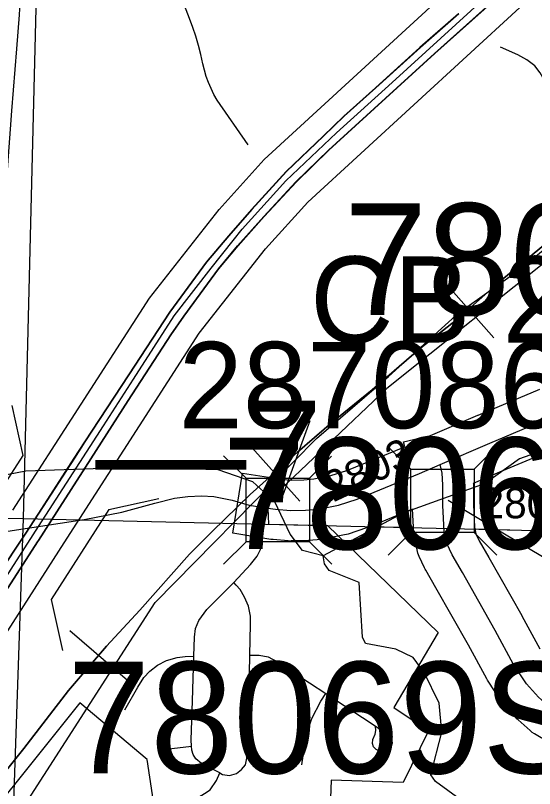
# Model space of a CAD drawing. Extents: x -132.8 to -73.3, y -60 to -26.
# Drawn here: x -119.898 to -119.386, y -49.632 to -48.87 of the extents above; entities that cross this region are included whole.
import ezdxf

# ---------------------------------------------------------------- set-up
doc = ezdxf.new("R2010")
doc.units = 0
for name, color, linetype in [('tdCoCityStreetMajor', 7, 'Continuous'), ('tdCoCityStreetMinor', 7, 'Continuous'), ('tdCoCorpBndry', 7, 'Continuous'), ('tdCoDivCarto', 7, 'Continuous'), ('tdCoHydroRiver', 7, 'Continuous'), ('tdCoInt', 7, 'Continuous'), ('tdCoIntCL', 7, 'Continuous'), ('tdCoIntRte', 7, 'Continuous'), ('tdCoPrimary', 7, 'Continuous'), ('tdCoRRCL', 7, 'Continuous'), ('tdCoSecRdNmbr', 7, 'Continuous'), ('tdCoSecRteBand', 7, 'Continuous'), ('tdCoSecRteCL', 7, 'Continuous'), ('tdCoSectLine', 7, 'Continuous'), ('tdCoSectLinePart', 7, 'Continuous'), ('tdCoStrucDivPri', 7, 'Continuous'), ('tdCoStrucPriMaintName', 7, 'Continuous'), ('tdCoStrucSec', 7, 'Continuous'), ('tdCoStrucSecCoName', 7, 'Continuous'), ('tdCoStrucSecFHWANum', 7, 'Continuous'), ('tdCoSurfAsphalt', 7, 'Continuous'), ('tdCoSurfBitum', 7, 'Continuous'), ('tdStHwyIntRefPost1', 7, 'Continuous')]:
    doc.layers.add(name, color=color, linetype=linetype)

msp = doc.modelspace()

# ---------------------------------------------------------------- linework, layer by layer
at = {"layer": 'tdCoCityStreetMajor'}
msp.add_line((-119.65301, -49.35498), (-119.64913, -49.35561), dxfattribs=at)
for points in [[(-119.98828, -49.39147), (-119.90514, -49.37855), (-119.82992, -49.36696), (-119.79293, -49.3598), (-119.76038, -49.35068), (-119.74114, -49.34575), (-119.72783, -49.34427), (-119.71451, -49.34353), (-119.70218, -49.34427), (-119.68418, -49.34772), (-119.66741, -49.35265), (-119.65301, -49.35498)], [(-119.68276, -49.42887), (-119.66605, -49.41124), (-119.65964, -49.4031), (-119.65643, -49.39644), (-119.6547, -49.38954), (-119.65372, -49.37943), (-119.65301, -49.35498)], [(-119.69648, -49.6166), (-119.71463, -49.60729), (-119.72005, -49.60261), (-119.72252, -49.59841), (-119.724, -49.59422), (-119.72429, -49.5903), (-119.72474, -49.58411), (-119.72326, -49.54564), (-119.72204, -49.50152), (-119.72153, -49.483), (-119.7203, -49.47437), (-119.71709, -49.46648), (-119.7092, -49.45563), (-119.68849, -49.43491), (-119.68276, -49.42887)], [(-119.69648, -49.6166), (-119.69367, -49.61814), (-119.68676, -49.61913), (-119.6801, -49.61716), (-119.67493, -49.61321), (-119.67123, -49.60853), (-119.66975, -49.60211), (-119.66728, -49.51876), (-119.66682, -49.50064), (-119.66605, -49.47018), (-119.66605, -49.46229), (-119.66802, -49.45218), (-119.67197, -49.4433), (-119.6764, -49.4359), (-119.68045, -49.43147), (-119.68276, -49.42887)], [(-119.77692, -49.69204), (-119.77357, -49.68755), (-119.76346, -49.67399), (-119.75659, -49.66668), (-119.75581, -49.66585), (-119.74398, -49.65623), (-119.72967, -49.64711), (-119.71422, -49.63855), (-119.71142, -49.637), (-119.706, -49.6333), (-119.69959, -49.62393), (-119.69648, -49.6166)]]:
    msp.add_lwpolyline(points, dxfattribs=at)
at = {"layer": 'tdCoCityStreetMinor'}
msp.add_line((-119.75483, -49.59398), (-119.72429, -49.5903), dxfattribs=at)
for points in [[(-119.66844, -48.99773), (-119.6991, -48.95356), (-119.70224, -48.94796), (-119.70508, -48.9422), (-119.70759, -48.9363), (-119.70978, -48.93026), (-119.71162, -48.92411), (-119.71313, -48.91787), (-119.71515, -48.90876), (-119.71749, -48.89972), (-119.72015, -48.89077), (-119.72313, -48.88192), (-119.72642, -48.87318), (-119.74261, -48.83008)], [(-119.98828, -49.39147), (-119.99072, -49.37144), (-119.99097, -49.36457), (-119.991, -49.36062), (-119.9911, -49.34769), (-119.98973, -49.33321), (-119.9848, -49.31348), (-119.98473, -49.31334), (-119.96162, -49.26466), (-119.96124, -49.26381), (-119.94959, -49.2377), (-119.94115, -49.21879), (-119.92696, -49.18094), (-119.91701, -49.14246), (-119.91585, -49.13524), (-119.91254, -49.11472), (-119.90758, -49.04886), (-119.90254, -48.98211), (-119.9012, -48.96429), (-119.89637, -48.90302), (-119.89374, -48.86965), (-119.89325, -48.86355), (-119.89182, -48.84537), (-119.8913, -48.83874)], [(-119.33141, -49.072), (-119.3325, -49.06967), (-119.33743, -49.05265), (-119.34434, -49.02207), (-119.35593, -48.98015), (-119.36185, -48.96239), (-119.37245, -48.94192), (-119.38083, -48.92663), (-119.38626, -48.91998), (-119.3939, -48.91406), (-119.40303, -48.90888), (-119.42005, -48.90148)], [(-119.79009, -49.55452), (-119.77702, -49.53208), (-119.77135, -49.52271), (-119.76543, -49.51629), (-119.75778, -49.51038), (-119.74891, -49.50594), (-119.7383, -49.50298), (-119.73041, -49.50199), (-119.72204, -49.50152)], [(-119.66682, -49.50064), (-119.65766, -49.50051), (-119.64878, -49.50224), (-119.64015, -49.50668), (-119.59201, -49.53831)], [(-119.61549, -49.60853), (-119.6113, -49.57967), (-119.60588, -49.56315), (-119.597, -49.54589), (-119.59201, -49.53831)], [(-119.59201, -49.53831), (-119.54743, -49.56759), (-119.54315, -49.57055)], [(-119.54315, -49.57055), (-119.53288, -49.57721), (-119.53008, -49.57964), (-119.52736, -49.58297), (-119.52679, -49.58734), (-119.52801, -49.59115), (-119.53086, -49.59392), (-119.53473, -49.59558), (-119.53879, -49.59551), (-119.54229, -49.59357), (-119.54514, -49.5908), (-119.54618, -49.5876), (-119.54588, -49.5838), (-119.54343, -49.57828), (-119.54263, -49.57479), (-119.54315, -49.57055)]]:
    msp.add_lwpolyline(points, dxfattribs=at)
at = {"layer": 'tdCoCorpBndry'}
msp.add_lwpolyline([(-119.00578, -48.72624), (-119.22081, -48.96551), (-119.33038, -49.07099), (-119.33141, -49.072), (-119.36408, -49.10385), (-119.53196, -49.23787), (-119.64938, -49.34962), (-119.64913, -49.35561), (-119.64835, -49.37158), (-119.59049, -49.37291), (-119.48147, -49.47822), (-119.52515, -49.55206), (-119.49095, -49.575), (-119.51596, -49.62619), (-119.58687, -49.62388), (-119.59637, -49.87981), (-119.77692, -49.69204), (-119.78272, -49.68601), (-119.76001, -49.65569), (-119.7681, -49.60356), (-119.83422, -49.5474), (-119.96898, -49.71539)], dxfattribs=at)
at = {"layer": 'tdCoDivCarto'}
for p, q in [((-119.48466, -48.90768), (-119.41191, -48.84233)), ((-119.46091, -48.86864), (-119.49888, -48.90168)), ((-119.5441, -48.96194), (-119.48466, -48.90768)), ((-119.49888, -48.90168), (-119.54278, -48.94163)), ((-119.54278, -48.94163), (-119.57385, -48.9695)), ((-119.58898, -49.00287), (-119.5441, -48.96194)), ((-119.57385, -48.9695), (-119.59432, -48.98923)), ((-119.59432, -48.98923), (-119.63082, -49.024)), ((-119.62104, -49.03419), (-119.58898, -49.00287)), ((-119.63082, -49.024), (-119.66485, -49.06148)), ((-119.65285, -49.06847), (-119.62104, -49.03419)), ((-119.66485, -49.06148), (-119.68754, -49.08738)), ((-119.6785, -49.09733), (-119.65285, -49.06847)), ((-119.68754, -49.08738), (-119.70949, -49.11327)), ((-119.69748, -49.12001), (-119.6785, -49.09733)), ((-119.70949, -49.11327), (-119.74574, -49.16259)), ((-119.71549, -49.14443), (-119.69748, -49.12001)), ((-119.73152, -49.16662), (-119.71549, -49.14443)), ((-119.74574, -49.16259), (-119.78593, -49.22425)), ((-119.74434, -49.18487), (-119.73152, -49.16662)), ((-119.78626, -49.24948), (-119.74434, -49.18487)), ((-119.78593, -49.22425), (-119.82934, -49.29034)), ((-119.82843, -49.31533), (-119.78626, -49.24948)), ((-119.82934, -49.29034), (-119.83969, -49.30637)), ((-119.83969, -49.30637), (-119.87473, -49.36071)), ((-119.85658, -49.35919), (-119.82843, -49.31533)), ((-119.87473, -49.36071), (-119.88803, -49.38133)), ((-119.8748, -49.38758), (-119.85658, -49.35919)), ((-119.88803, -49.38133), (-119.89392, -49.39021)), ((-119.87569, -49.38896), (-119.8748, -49.38758)), ((-119.91055, -49.44307), (-119.87569, -49.38896)), ((-119.89392, -49.39021), (-119.90948, -49.41364))]:
    msp.add_line(p, q, dxfattribs=at)
for points in [[(-119.91055, -49.44307), (-119.87569, -49.38896), (-119.8748, -49.38758), (-119.85658, -49.35919), (-119.82843, -49.31533), (-119.78626, -49.24948), (-119.74434, -49.18487), (-119.73152, -49.16662), (-119.71549, -49.14443), (-119.69748, -49.12001), (-119.6785, -49.09733), (-119.65285, -49.06847), (-119.62104, -49.03419), (-119.58898, -49.00287), (-119.5441, -48.96194), (-119.48466, -48.90768), (-119.41191, -48.84233)], [(-119.91055, -49.44307), (-119.87569, -49.38896), (-119.8748, -49.38758), (-119.85658, -49.35919), (-119.82843, -49.31533), (-119.78626, -49.24948), (-119.74434, -49.18487), (-119.73152, -49.16662), (-119.71549, -49.14443), (-119.69748, -49.12001), (-119.6785, -49.09733), (-119.65285, -49.06847), (-119.62104, -49.03419), (-119.58898, -49.00287), (-119.5441, -48.96194), (-119.48466, -48.90768), (-119.41191, -48.84233)], [(-119.91055, -49.44307), (-119.87569, -49.38896), (-119.8748, -49.38758), (-119.85658, -49.35919), (-119.82843, -49.31533), (-119.78626, -49.24948), (-119.74434, -49.18487), (-119.73152, -49.16662), (-119.71549, -49.14443), (-119.69748, -49.12001), (-119.6785, -49.09733), (-119.65285, -49.06847), (-119.62104, -49.03419), (-119.58898, -49.00287), (-119.5441, -48.96194), (-119.48466, -48.90768), (-119.41191, -48.84233)], [(-119.46091, -48.86864), (-119.49888, -48.90168), (-119.54278, -48.94163), (-119.57385, -48.9695), (-119.59432, -48.98923), (-119.63082, -49.024), (-119.66485, -49.06148), (-119.68754, -49.08738), (-119.70949, -49.11327), (-119.74574, -49.16259), (-119.78593, -49.22425), (-119.82934, -49.29034), (-119.83969, -49.30637), (-119.87473, -49.36071), (-119.88803, -49.38133), (-119.89392, -49.39021), (-119.90948, -49.41364)], [(-119.46091, -48.86864), (-119.49888, -48.90168), (-119.54278, -48.94163), (-119.57385, -48.9695), (-119.59432, -48.98923), (-119.63082, -49.024), (-119.66485, -49.06148), (-119.68754, -49.08738), (-119.70949, -49.11327), (-119.74574, -49.16259), (-119.78593, -49.22425), (-119.82934, -49.29034), (-119.83969, -49.30637), (-119.87473, -49.36071), (-119.88803, -49.38133), (-119.89392, -49.39021), (-119.90948, -49.41364)], [(-119.46091, -48.86864), (-119.49888, -48.90168), (-119.54278, -48.94163), (-119.57385, -48.9695), (-119.59432, -48.98923), (-119.63082, -49.024), (-119.66485, -49.06148), (-119.68754, -49.08738), (-119.70949, -49.11327), (-119.74574, -49.16259), (-119.78593, -49.22425), (-119.82934, -49.29034), (-119.83969, -49.30637), (-119.87473, -49.36071), (-119.88803, -49.38133), (-119.89392, -49.39021), (-119.90948, -49.41364)]]:
    msp.add_lwpolyline(points, dxfattribs=at)
at = {"layer": 'tdCoHydroRiver'}
for points in [[(-118.87734, -48.84633), (-118.90841, -48.88651), (-118.91348, -48.89899), (-118.95095, -48.94216), (-119.0182, -49.03658), (-119.16235, -49.1731), (-119.25889, -49.24148), (-119.2898, -49.27536), (-119.30433, -49.28759), (-119.3597, -49.2924), (-119.40113, -49.30706), (-119.43493, -49.33139), (-119.51622, -49.36075), (-119.59469, -49.4028)], [(-119.59469, -49.4028), (-119.61507, -49.39751), (-119.62727, -49.38141), (-119.64219, -49.34945), (-119.66376, -49.32993), (-119.69816, -49.31796), (-119.78334, -49.31566), (-119.8876, -49.31915), (-119.93044, -49.32746), (-119.95854, -49.31565), (-119.9775, -49.31672), (-119.98556, -49.32281), (-120.01314, -49.35046), (-120.0339, -49.35936), (-120.05287, -49.36043)], [(-119.43899, -49.65787), (-119.48387, -49.6251), (-119.48844, -49.61866), (-119.47783, -49.57635), (-119.48022, -49.54789), (-119.49519, -49.51751), (-119.50585, -49.50302), (-119.52298, -49.49467), (-119.55282, -49.48913), (-119.55581, -49.48273), (-119.5591, -49.429), (-119.58877, -49.41716), (-119.59333, -49.41073), (-119.59469, -49.4028)]]:
    msp.add_lwpolyline(points, dxfattribs=at)
at = {"layer": 'tdCoInt'}
for points in [[(-119.90023, -49.35773), (-119.76581, -49.1489), (-119.69723, -49.06142), (-119.65286, -49.01212), (-119.38976, -48.77023), (-119.2893, -48.67967), (-119.21482, -48.60485), (-119.17274, -48.55488), (-119.1295, -48.49245), (-119.0674, -48.38881), (-118.90305, -48.06592), (-118.8155, -47.8914), (-118.34095, -46.96185)], [(-120.06756, -49.72955), (-119.8496, -49.38993), (-119.71668, -49.18344), (-119.65151, -49.10031), (-119.60988, -49.05406), (-119.34887, -48.81415), (-119.24837, -48.72356), (-119.1703, -48.64513), (-119.12502, -48.59137), (-119.07921, -48.52523), (-119.01471, -48.41758), (-118.84941, -48.09282), (-118.76226, -47.91908), (-118.28754, -46.98918)]]:
    msp.add_lwpolyline(points, dxfattribs=at)
at = {"layer": 'tdCoIntCL'}
msp.add_lwpolyline([(-120.0925, -49.71286), (-119.87491, -49.37383), (-119.86424, -49.35689), (-119.81086, -49.27468), (-119.78129, -49.22859), (-119.74125, -49.16617), (-119.70508, -49.11908), (-119.6833, -49.09199), (-119.67437, -49.08087), (-119.63137, -49.03309), (-119.58155, -48.98601), (-119.52682, -48.93613), (-119.47887, -48.89259), (-119.39017, -48.81131)], dxfattribs=at)
at = {"layer": 'tdCoIntRte'}
for points in [[(-119.91093, -49.44307), (-119.87606, -49.38896), (-119.87517, -49.38758), (-119.85696, -49.35919), (-119.82881, -49.31533), (-119.78664, -49.24948), (-119.74472, -49.18487), (-119.7319, -49.16662), (-119.71587, -49.14443), (-119.69786, -49.12001), (-119.67887, -49.09733), (-119.65323, -49.06847), (-119.62142, -49.03419), (-119.58936, -49.00287), (-119.54447, -48.96194), (-119.48504, -48.90768), (-119.41229, -48.84233)], [(-119.91093, -49.44307), (-119.87606, -49.38896), (-119.87517, -49.38758), (-119.85696, -49.35919), (-119.82881, -49.31533), (-119.78664, -49.24948), (-119.74472, -49.18487), (-119.7319, -49.16662), (-119.71587, -49.14443), (-119.69786, -49.12001), (-119.67887, -49.09733), (-119.65323, -49.06847), (-119.62142, -49.03419), (-119.58936, -49.00287), (-119.54447, -48.96194), (-119.48504, -48.90768), (-119.41229, -48.84233)], [(-119.46129, -48.86864), (-119.49926, -48.90168), (-119.54316, -48.94163), (-119.57423, -48.9695), (-119.5947, -48.98923), (-119.6312, -49.024), (-119.66523, -49.06148), (-119.68792, -49.08738), (-119.70987, -49.11327), (-119.74612, -49.16259), (-119.78631, -49.22425), (-119.82972, -49.29034), (-119.84007, -49.30637), (-119.87511, -49.36071), (-119.88841, -49.38133), (-119.8943, -49.39021), (-119.90986, -49.41364)], [(-119.46129, -48.86864), (-119.49926, -48.90168), (-119.54316, -48.94163), (-119.57423, -48.9695), (-119.5947, -48.98923), (-119.6312, -49.024), (-119.66523, -49.06148), (-119.68792, -49.08738), (-119.70987, -49.11327), (-119.74612, -49.16259), (-119.78631, -49.22425), (-119.82972, -49.29034), (-119.84007, -49.30637), (-119.87511, -49.36071), (-119.88841, -49.38133), (-119.8943, -49.39021), (-119.90986, -49.41364)]]:
    msp.add_lwpolyline(points, dxfattribs=at)
at = {"layer": 'tdCoPrimary'}
for points in [[(-119.91055, -49.44307), (-119.87569, -49.38896), (-119.8748, -49.38758), (-119.85658, -49.35919), (-119.82843, -49.31533), (-119.78626, -49.24948), (-119.74434, -49.18487), (-119.73152, -49.16662), (-119.71549, -49.14443), (-119.69748, -49.12001), (-119.6785, -49.09733), (-119.65285, -49.06847), (-119.62104, -49.03419), (-119.58898, -49.00287), (-119.5441, -48.96194), (-119.48466, -48.90768), (-119.41191, -48.84233)], [(-119.91055, -49.44307), (-119.87569, -49.38896), (-119.8748, -49.38758), (-119.85658, -49.35919), (-119.82843, -49.31533), (-119.78626, -49.24948), (-119.74434, -49.18487), (-119.73152, -49.16662), (-119.71549, -49.14443), (-119.69748, -49.12001), (-119.6785, -49.09733), (-119.65285, -49.06847), (-119.62104, -49.03419), (-119.58898, -49.00287), (-119.5441, -48.96194), (-119.48466, -48.90768), (-119.41191, -48.84233)], [(-119.91055, -49.44307), (-119.87569, -49.38896), (-119.8748, -49.38758), (-119.85658, -49.35919), (-119.82843, -49.31533), (-119.78626, -49.24948), (-119.74434, -49.18487), (-119.73152, -49.16662), (-119.71549, -49.14443), (-119.69748, -49.12001), (-119.6785, -49.09733), (-119.65285, -49.06847), (-119.62104, -49.03419), (-119.58898, -49.00287), (-119.5441, -48.96194), (-119.48466, -48.90768), (-119.41191, -48.84233)], [(-119.46091, -48.86864), (-119.49888, -48.90168), (-119.54278, -48.94163), (-119.57385, -48.9695), (-119.59432, -48.98923), (-119.63082, -49.024), (-119.66485, -49.06148), (-119.68754, -49.08738), (-119.70949, -49.11327), (-119.74574, -49.16259), (-119.78593, -49.22425), (-119.82934, -49.29034), (-119.83969, -49.30637), (-119.87473, -49.36071), (-119.88803, -49.38133), (-119.89392, -49.39021), (-119.90948, -49.41364)], [(-119.46091, -48.86864), (-119.49888, -48.90168), (-119.54278, -48.94163), (-119.57385, -48.9695), (-119.59432, -48.98923), (-119.63082, -49.024), (-119.66485, -49.06148), (-119.68754, -49.08738), (-119.70949, -49.11327), (-119.74574, -49.16259), (-119.78593, -49.22425), (-119.82934, -49.29034), (-119.83969, -49.30637), (-119.87473, -49.36071), (-119.88803, -49.38133), (-119.89392, -49.39021), (-119.90948, -49.41364)], [(-119.46091, -48.86864), (-119.49888, -48.90168), (-119.54278, -48.94163), (-119.57385, -48.9695), (-119.59432, -48.98923), (-119.63082, -49.024), (-119.66485, -49.06148), (-119.68754, -49.08738), (-119.70949, -49.11327), (-119.74574, -49.16259), (-119.78593, -49.22425), (-119.82934, -49.29034), (-119.83969, -49.30637), (-119.87473, -49.36071), (-119.88803, -49.38133), (-119.89392, -49.39021), (-119.90948, -49.41364)]]:
    msp.add_lwpolyline(points, dxfattribs=at)
at = {"layer": 'tdCoRRCL'}
for p, q in [((-119.47627, -49.13165), (-119.42657, -49.18782)), ((-119.66758, -49.29292), (-119.61746, -49.34872)), ((-119.84424, -49.47636), (-119.7873, -49.52517))]:
    msp.add_line(p, q, dxfattribs=at)
for points in [[(-120.90014, -50.91758), (-120.80482, -50.8333), (-120.69913, -50.71459), (-120.38749, -50.3671), (-120.27515, -50.19914), (-119.95857, -49.75638), (-119.76019, -49.4486), (-119.624, -49.31017), (-119.6013, -49.2871), (-119.53026, -49.22585), (-119.46076, -49.16298), (-119.40286, -49.1219), (-119.33353, -49.06534), (-119.1714, -48.90077), (-118.98751, -48.68786), (-118.88892, -48.59894), (-118.66302, -48.40922), (-118.39059, -48.19074)], [(-119.90915, -49.61729), (-119.88936, -49.59266), (-119.84545, -49.53539), (-119.80812, -49.49184), (-119.77519, -49.45616), (-119.72615, -49.40109), (-119.70382, -49.37876), (-119.6665, -49.34235), (-119.61984, -49.30045), (-119.58653, -49.27172), (-119.54628, -49.23897), (-119.50538, -49.20368), (-119.49834, -49.19761), (-119.46321, -49.17017), (-119.41874, -49.13083), (-119.36458, -49.08618), (-119.34116, -49.06678), (-119.28242, -49.01683), (-119.23723, -48.97365), (-119.21618, -48.95059), (-119.18819, -48.91912), (-119.15525, -48.88197), (-119.14189, -48.86697)], [(-119.14189, -48.86697), (-119.15525, -48.88197), (-119.18819, -48.91912), (-119.21618, -48.95059), (-119.23723, -48.97365), (-119.28242, -49.01683), (-119.34116, -49.06678), (-119.36458, -49.08618), (-119.41874, -49.13083), (-119.46321, -49.17017), (-119.49834, -49.19761), (-119.50538, -49.20368), (-119.54628, -49.23897), (-119.58653, -49.27172), (-119.61984, -49.30045), (-119.6665, -49.34235), (-119.70382, -49.37876), (-119.72615, -49.40109), (-119.77519, -49.45616), (-119.80812, -49.49184), (-119.84545, -49.53539), (-119.88936, -49.59266), (-119.90915, -49.61729)]]:
    msp.add_lwpolyline(points, dxfattribs=at)
at = {"layer": 'tdCoSecRteBand'}
for points in [[(-119.37284, -49.58644), (-119.38651, -49.57803), (-119.38875, -49.57665), (-119.39072, -49.5749), (-119.40254, -49.56439), (-119.40379, -49.56328), (-119.40491, -49.56203), (-119.41674, -49.54889), (-119.41826, -49.5472), (-119.41951, -49.5453), (-119.43213, -49.52611), (-119.43282, -49.52506), (-119.43342, -49.52395), (-119.45143, -49.4908), (-119.48358, -49.43408), (-119.49352, -49.41682), (-119.49417, -49.41569), (-119.49472, -49.4145), (-119.49998, -49.4032), (-119.50139, -49.40018), (-119.5021, -49.39692), (-119.50472, -49.38483), (-119.50524, -49.38244), (-119.50537, -49.38), (-119.50656, -49.35681), (-119.54975, -49.3745), (-119.55079, -49.37492), (-119.55186, -49.37527), (-119.57011, -49.38119), (-119.57181, -49.38174), (-119.57356, -49.38208), (-119.59353, -49.38603), (-119.59496, -49.38631), (-119.59642, -49.38646), (-119.60899, -49.38769), (-119.6102, -49.38781), (-119.61142, -49.38783), (-119.62622, -49.38807), (-119.62772, -49.3881), (-119.62921, -49.38797), (-119.644, -49.38674), (-119.64516, -49.38665), (-119.64631, -49.38646), (-119.65392, -49.38523), (-119.68354, -49.38043), (-119.67395, -49.3212), (-119.64433, -49.326), (-119.63787, -49.32705), (-119.62572, -49.32806), (-119.61364, -49.32786), (-119.60372, -49.32688), (-119.58693, -49.32357), (-119.57145, -49.31855), (-119.51435, -49.29516), (-119.51545, -49.29042), (-119.48884, -49.28424), (-119.44228, -49.26419), (-119.44218, -49.26414), (-119.44208, -49.2641), (-119.3812, -49.23843)], [(-119.35736, -49.29349), (-119.41866, -49.31934), (-119.44002, -49.32854), (-119.44674, -49.33143), (-119.44672, -49.33169), (-119.44672, -49.33272), (-119.44672, -49.35219), (-119.44557, -49.37447), (-119.44417, -49.38092), (-119.44087, -49.38802), (-119.43153, -49.40423), (-119.43148, -49.40432), (-119.43143, -49.40441), (-119.3991, -49.46145), (-119.39897, -49.46169), (-119.39884, -49.46192), (-119.3813, -49.4942)]]:
    msp.add_lwpolyline(points, dxfattribs=at)
at = {"layer": 'tdCoSecRteCL'}
for points in [[(-119.47944, -49.31285), (-119.43042, -49.29174), (-119.36901, -49.26585), (-119.34633, -49.25524), (-119.32191, -49.24217), (-119.25456, -49.19549)], [(-119.64913, -49.35561), (-119.64151, -49.35685), (-119.62672, -49.35808), (-119.61192, -49.35783), (-119.59934, -49.3566), (-119.57937, -49.35265), (-119.56112, -49.34673), (-119.49971, -49.32158), (-119.47944, -49.31285)], [(-119.19177, -49.63345), (-119.24539, -49.60926), (-119.35711, -49.56089), (-119.37078, -49.55248), (-119.38261, -49.54196), (-119.39444, -49.52882), (-119.40706, -49.50963), (-119.4252, -49.47625), (-119.45753, -49.4192), (-119.46752, -49.40185), (-119.47278, -49.39055), (-119.47541, -49.37846), (-119.47672, -49.35296), (-119.47672, -49.33272), (-119.47751, -49.32115), (-119.47944, -49.31285)]]:
    msp.add_lwpolyline(points, dxfattribs=at)
at = {"layer": 'tdCoSectLine'}
for points in [[(-119.8897, -49.36604), (-119.86522, -48.3731)], [(-120.88076, -49.34639), (-120.38523, -49.35621), (-119.8897, -49.36604)], [(-119.92398, -50.36772), (-119.90684, -49.86688), (-119.8897, -49.36604)], [(-119.8897, -49.36604), (-119.39936, -49.37731), (-118.90901, -49.38858)]]:
    msp.add_lwpolyline(points, dxfattribs=at)
at = {"layer": 'tdCoSectLinePart'}
for points in [[(-119.54885, -49.37387), (-119.50575, -49.37486)], [(-119.44558, -49.37625), (-119.39936, -49.37731), (-118.90901, -49.38858)]]:
    msp.add_lwpolyline(points, dxfattribs=at)
at = {"layer": 'tdCoStrucDivPri'}
for p, q in [((-119.89027, -49.30376), (-119.90102, -49.2545)), ((-119.94706, -49.39224), (-119.89027, -49.30376)), ((-119.80559, -49.35698), (-119.75634, -49.34624)), ((-119.80559, -49.35698), (-119.86249, -49.44564)), ((-119.86249, -49.44564), (-119.85151, -49.49589))]:
    msp.add_line(p, q, dxfattribs=at)
at = {"layer": 'tdCoStrucSec'}
for points in [[(-119.5305, -49.29513), (-119.50838, -49.31725), (-119.44582, -49.31725)], [(-119.42418, -49.2956), (-119.44582, -49.31725), (-119.44582, -49.37981)], [(-119.69273, -49.3041), (-119.67062, -49.32621), (-119.60806, -49.32621)], [(-119.58641, -49.30457), (-119.60806, -49.32621), (-119.60806, -49.38877)], [(-119.5305, -49.40192), (-119.50838, -49.37981), (-119.50838, -49.31725)], [(-119.69273, -49.41089), (-119.67062, -49.38877), (-119.67062, -49.32621)], [(-119.4237, -49.40192), (-119.44582, -49.37981), (-119.50838, -49.37981)], [(-119.58594, -49.41089), (-119.60806, -49.38877), (-119.67062, -49.38877)]]:
    msp.add_lwpolyline(points, dxfattribs=at)
at = {"layer": 'tdCoStrucSecFHWANum'}
for p, q in [((-119.60762, -49.26951), (-119.63434, -49.34306)), ((-119.37358, -49.40657), (-119.47157, -49.34804))]:
    msp.add_line(p, q, dxfattribs=at)
at = {"layer": 'tdCoSurfAsphalt'}
msp.add_lwpolyline([(-119.64913, -49.35561), (-119.64151, -49.35685), (-119.62672, -49.35808), (-119.61192, -49.35783), (-119.59934, -49.3566), (-119.57937, -49.35265), (-119.56112, -49.34673), (-119.49971, -49.32158), (-119.47944, -49.31285), (-119.43042, -49.29174), (-119.36901, -49.26585)], dxfattribs=at)
at = {"layer": 'tdCoSurfBitum'}
msp.add_lwpolyline([(-119.19177, -49.63345), (-119.24539, -49.60926), (-119.35711, -49.56089), (-119.37078, -49.55248), (-119.38261, -49.54196), (-119.39444, -49.52882), (-119.40706, -49.50963), (-119.4252, -49.47625), (-119.45753, -49.4192), (-119.46752, -49.40185), (-119.47278, -49.39055), (-119.47541, -49.37846), (-119.47672, -49.35296), (-119.47672, -49.33272), (-119.47751, -49.32115), (-119.47944, -49.31285)], dxfattribs=at)

# ---------------------------------------------------------------- texts
at = {"layer": 'tdCoSecRdNmbr'}
for s, rotation, p in [('2803', 24.91061, (-119.58484, -49.35024)), ('2804', 359.91079, (-119.43878, -49.36567))]:
    msp.add_text(s, height=0.03, rotation=rotation, dxfattribs=at).set_placement(p)
at = {"layer": 'tdCoStrucPriMaintName'}
for s, p in [('78069R080', (-119.57402, -49.16529)), ('78069R080', (-119.57402, -49.16529)), ('78069R080', (-119.57402, -49.16529)), ('78069L080', (-119.69383, -49.39612)), ('78069L080', (-119.69383, -49.39612)), ('78069L080', (-119.69383, -49.39612)), ('78069S080', (-119.84677, -49.61713)), ('78069S080', (-119.84677, -49.61713)), ('78069S080', (-119.84677, -49.61713))]:
    msp.add_text(s, height=0.11, dxfattribs=at).set_placement(p)
at = {"layer": 'tdCoStrucSecCoName'}
msp.add_text('CB 28', height=0.085, dxfattribs=at).set_placement((-119.60746, -49.19265))
at = {"layer": 'tdCoStrucSecFHWANum'}
msp.add_text('287086', height=0.085, dxfattribs=at).set_placement((-119.73694, -49.2769))
at = {"layer": 'tdStHwyIntRefPost1'}
msp.add_text('‒‒7', height=0.1, dxfattribs=at).set_placement((-119.81894, -49.34992))

doc.saveas('drawing.dxf')
